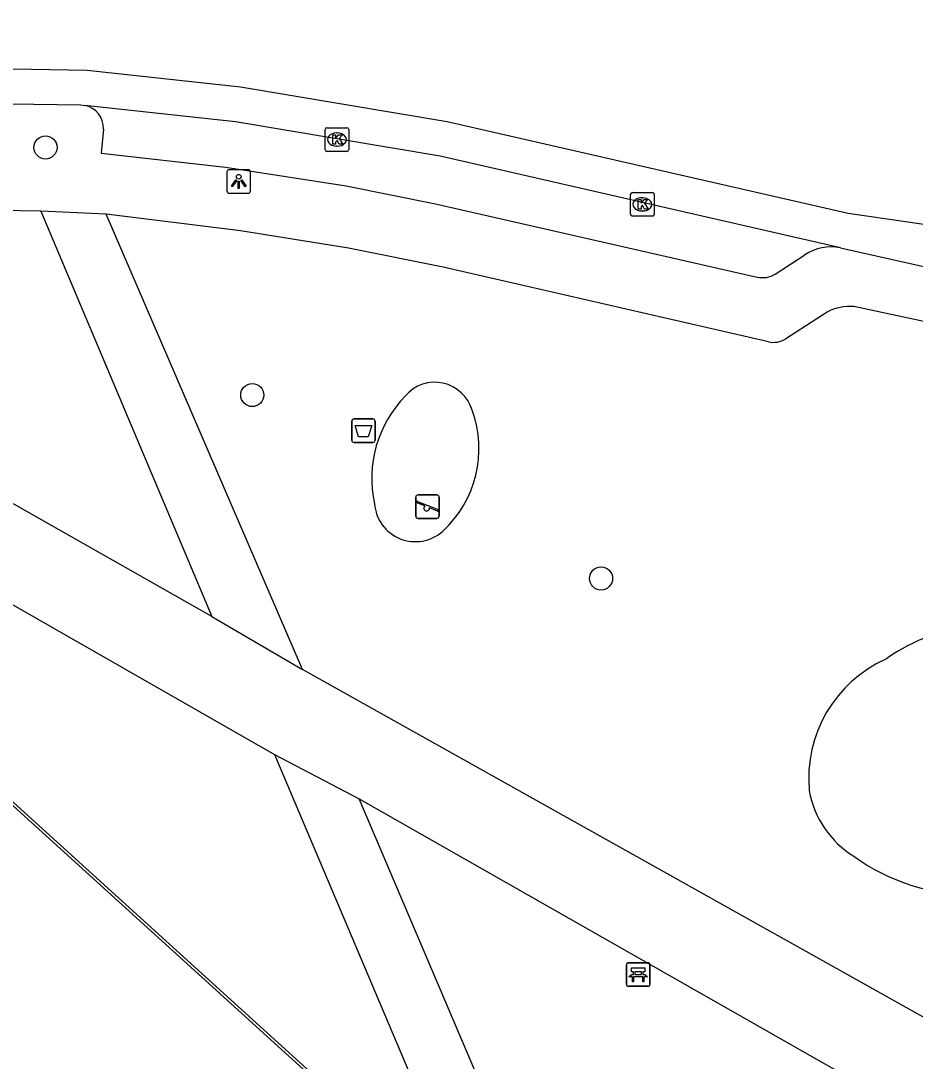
# Model space of a CAD drawing. Extents: x 163686 to 164493, y 382719 to 383870.
# Drawn here: x 164195.9 to 164233.79, y 383323.89 to 383367.98 of the extents above; entities that cross this region are included whole.
import ezdxf

# ---------------------------------------------------------------- set-up
doc = ezdxf.new("R2010")
doc.units = 0
for name, color, linetype in [('IMGEO_Afvalbak', 7, 'Continuous'), ('IMGEO_Bank', 7, 'Continuous'), ('IMGEO_Boom', 7, 'Continuous'), ('IMGEO_Groenvoorziening', 7, 'Continuous'), ('IMGEO_Hek', 7, 'Continuous'), ('IMGEO_Kolk', 7, 'Continuous'), ('IMGEO_Lichtpunt', 7, 'Continuous'), ('IMGEO_Rijbaan_lokaal_open', 7, 'Continuous'), ('IMGEO_Speelvoorziening', 7, 'Continuous'), ('IMGEO_Voetpad_gesloten', 7, 'Continuous'), ('IMGEO_Voetpad_open', 7, 'Continuous')]:
    doc.layers.add(name, color=color, linetype=linetype)

msp = doc.modelspace()

# ---------------------------------------------------------------- linework, layer by layer
at = {"layer": 'IMGEO_Afvalbak'}
for p, q in [((164209.919, 383350.205), (164209.919, 383351.005)), ((164209.919, 383351.005), (164209.919, 383350.205)), ((164210.019, 383351.105), (164210.809, 383351.105)), ((164210.809, 383351.105), (164210.019, 383351.105)), ((164210.909, 383351.005), (164210.909, 383350.205)), ((164210.909, 383350.205), (164210.909, 383351.005)), ((164210.809, 383350.105), (164210.019, 383350.105)), ((164210.019, 383350.105), (164210.809, 383350.105))]:
    msp.add_line(p, q, dxfattribs=at)
msp.add_lwpolyline([(164210.062, 383350.819), (164210.766, 383350.819), (164210.617, 383350.349), (164210.211, 383350.349), (164210.062, 383350.819)], dxfattribs=at)
for centre, start, end in [((164210.019, 383351.005), 90, 180), ((164210.019, 383351.005), 90, 180), ((164210.809, 383351.005), 0, 90), ((164210.809, 383351.005), 360, 90), ((164210.019, 383350.205), 180, 270), ((164210.019, 383350.205), 180, 270), ((164210.809, 383350.205), 270, 0), ((164210.809, 383350.205), 270, 0)]:
    msp.add_arc(centre, 0.1, start, end, dxfattribs=at)
at = {"layer": 'IMGEO_Bank'}
for p, q in [((164221.555, 383327.134), (164221.555, 383327.975)), ((164221.555, 383327.975), (164221.555, 383327.134)), ((164221.63, 383328.059), (164222.471, 383328.059)), ((164222.471, 383328.059), (164221.63, 383328.059)), ((164222.555, 383327.984), (164222.555, 383327.143)), ((164222.555, 383327.143), (164222.555, 383327.984)), ((164221.864, 383327.565), (164221.864, 383327.671)), ((164221.908, 383327.671), (164221.908, 383327.565)), ((164222.196, 383327.677), (164221.914, 383327.677)), ((164221.914, 383327.559), (164222.196, 383327.559)), ((164222.202, 383327.565), (164222.202, 383327.671)), ((164222.246, 383327.671), (164222.246, 383327.565)), ((164222.48, 383327.059), (164221.639, 383327.059)), ((164221.639, 383327.059), (164222.48, 383327.059)), ((164222.252, 383327.457), (164221.859, 383327.457))]:
    msp.add_line(p, q, dxfattribs=at)
for points in [[(164221.802, 383327.457), (164221.66, 383327.457), (164221.772, 383327.559), (164221.858, 383327.559)], [(164221.858, 383327.677), (164221.772, 383327.677), (164221.772, 383327.838), (164222.335, 383327.838), (164222.335, 383327.677), (164222.252, 383327.677)], [(164222.252, 383327.559), (164222.335, 383327.559), (164222.447, 383327.457), (164222.308, 383327.457)], [(164221.852, 383327.45), (164221.852, 383327.243), (164221.809, 383327.243), (164221.809, 383327.45)], [(164222.302, 383327.45), (164222.302, 383327.243), (164222.258, 383327.243), (164222.258, 383327.45)]]:
    msp.add_lwpolyline(points, dxfattribs=at)
for centre, radius, start, end in [((164221.633, 383327.981), 0.0779, 92.4484, 184.2845), ((164221.633, 383327.981), 0.0779, 92.4484, 184.2845), ((164222.477, 383327.981), 0.0779, 2.4484, 94.2845), ((164222.477, 383327.981), 0.0779, 2.4484, 94.2845), ((164221.857, 383327.67), 0.00671, 2.8957, 87.1043), ((164221.857, 383327.566), 0.00671, 272.8957, 357.1043), ((164221.914, 383327.67), 0.00671, 92.8957, 177.1043), ((164221.914, 383327.566), 0.00671, 182.8957, 267.1043), ((164222.196, 383327.67), 0.00671, 2.8957, 87.1043), ((164222.196, 383327.566), 0.00671, 272.8957, 357.1043), ((164222.253, 383327.67), 0.00671, 92.8957, 177.1043), ((164222.253, 383327.566), 0.00671, 182.8957, 267.1043), ((164221.633, 383327.137), 0.0779, 182.4484, 274.2845), ((164221.633, 383327.137), 0.0779, 182.4484, 274.2845), ((164221.802, 383327.45), 0.00671, 2.8957, 87.1043), ((164221.859, 383327.45), 0.00671, 92.8957, 177.1043), ((164222.251, 383327.45), 0.00671, 2.8957, 87.1043), ((164222.308, 383327.45), 0.00671, 92.8957, 177.1043), ((164222.477, 383327.137), 0.0779, 272.4484, 4.2845), ((164222.477, 383327.137), 0.0779, 272.4484, 4.2845)]:
    msp.add_arc(centre, radius, start, end, dxfattribs=at)
at = {"layer": 'IMGEO_Boom'}
for centre in [(164196.943, 383362.608), (164205.704, 383352.117), (164220.483, 383344.343)]:
    msp.add_circle(centre, 0.489, dxfattribs=at)
at = {"layer": 'IMGEO_Groenvoorziening'}
msp.add_lwpolyline([(164192.811, 383337.203), (164210.778, 383320.894), (164202.011, 383311.366), (164183.969, 383327.594), (164192.811, 383337.203)], dxfattribs=at)
for centre, radius, start, end in [((164213.441, 383351.022), 1.637, 15.9114, 139.8437), ((164215.758, 383348.586), 4.992, 135.6217, 192.4875), ((164210.593, 383349.831), 4.717, 312.37, 20.3427), ((164212.614, 383347.638), 1.735, 184.3213, 311.8776), ((164237.038, 383334.612), 7.744, 63.9641, 125.2232), ((164234.83, 383335.869), 5.55, 114.0209, 185.3362), ((164233.334, 383336.062), 4.092, 189.9767, 238.4998), ((164236.149, 383339.354), 8.398, 233.8549, 271.6157)]:
    msp.add_arc(centre, radius, start, end, dxfattribs=at)
at = {"layer": 'IMGEO_Hek'}
msp.add_lwpolyline([(164202.012, 383311.217), (164210.934, 383320.901), (164192.804, 383337.358), (164183.812, 383327.587), (164191.266, 383320.882), (164201.965, 383311.259), (164202.012, 383311.217)], dxfattribs=at)
at = {"layer": 'IMGEO_Kolk'}
for p, q in [((164208.79, 383362.516), (164208.79, 383363.368)), ((164208.865, 383363.442), (164209.717, 383363.442)), ((164209.278, 383363.222), (164209.303, 383363.222)), ((164209.791, 383363.368), (164209.791, 383362.516)), ((164209.717, 383362.442), (164208.865, 383362.442)), ((164209.301, 383362.662), (164209.276, 383362.662)), ((164221.733, 383359.771), (164221.733, 383360.623)), ((164221.808, 383360.697), (164222.66, 383360.697)), ((164222.734, 383360.623), (164222.734, 383359.771)), ((164222.221, 383360.477), (164222.246, 383360.477)), ((164222.66, 383359.697), (164221.808, 383359.697)), ((164222.244, 383359.917), (164222.219, 383359.917))]:
    msp.add_line(p, q, dxfattribs=at)
for points in [[(164208.79, 383362.516), (164208.79, 383363.368)], [(164208.865, 383363.442), (164209.717, 383363.442)], [(164209.791, 383363.368), (164209.791, 383362.516)], [(164209.111, 383363.142), (164209.234, 383363.142), (164209.234, 383362.991), (164209.364, 383363.142), (164209.528, 383363.142), (164209.382, 383362.991), (164209.535, 383362.742), (164209.383, 383362.742), (164209.298, 383362.906), (164209.234, 383362.839), (164209.234, 383362.742), (164209.111, 383362.742), (164209.111, 383363.142)], [(164209.717, 383362.442), (164208.865, 383362.442)], [(164221.733, 383359.771), (164221.733, 383360.623)], [(164221.808, 383360.697), (164222.66, 383360.697)], [(164222.734, 383360.623), (164222.734, 383359.771)], [(164222.054, 383360.397), (164222.177, 383360.397), (164222.177, 383360.246), (164222.307, 383360.397), (164222.471, 383360.397), (164222.325, 383360.246), (164222.478, 383359.997), (164222.326, 383359.997), (164222.241, 383360.161), (164222.177, 383360.094), (164222.177, 383359.997), (164222.054, 383359.997), (164222.054, 383360.397)], [(164222.66, 383359.697), (164221.808, 383359.697)]]:
    msp.add_lwpolyline(points, dxfattribs=at)
for centre, start, end in [((164208.867, 383363.366), 91.552, 178.448), ((164208.867, 383363.366), 91.552, 178.448), ((164209.715, 383363.366), 1.552, 88.448), ((164209.715, 383363.366), 1.552, 88.448), ((164208.867, 383362.518), 181.552, 268.448), ((164208.867, 383362.518), 181.552, 268.448), ((164209.715, 383362.518), 271.552, 358.448), ((164209.715, 383362.518), 271.552, 358.448), ((164221.81, 383360.621), 91.552, 178.448), ((164221.81, 383360.621), 91.552, 178.448), ((164222.658, 383360.621), 1.552, 88.448), ((164222.658, 383360.621), 1.552, 88.448), ((164221.81, 383359.773), 181.552, 268.448), ((164221.81, 383359.773), 181.552, 268.448), ((164222.658, 383359.773), 271.552, 358.448), ((164222.658, 383359.773), 271.552, 358.448)]:
    msp.add_arc(centre, 0.0765, start, end, dxfattribs=at)
for centre, major_axis, ratio, start_param, end_param in [((164209.277, 383362.942), (-0.387, 0.002), 0.722429, 4.712389, 7.853982), ((164209.302, 383362.942), (-0.39, 0.002), 0.717154, 1.570796, 4.712389), ((164222.22, 383360.197), (-0.387, 0.002), 0.722429, 4.712389, 7.853982), ((164222.245, 383360.197), (-0.39, 0.002), 0.717154, 1.570796, 4.712389)]:
    msp.add_ellipse(centre, major_axis=major_axis, ratio=ratio, start_param=start_param, end_param=end_param, dxfattribs=at)
at = {"layer": 'IMGEO_Lichtpunt'}
for p, q in [((164204.631, 383361.571), (164204.631, 383360.764)), ((164204.631, 383361.571), (164204.631, 383360.764)), ((164205.533, 383361.666), (164204.725, 383361.666)), ((164205.533, 383361.666), (164204.725, 383361.666)), ((164205.627, 383360.764), (164205.627, 383361.571)), ((164205.627, 383360.764), (164205.627, 383361.571)), ((164204.725, 383360.67), (164205.533, 383360.67)), ((164204.725, 383360.67), (164205.533, 383360.67))]:
    msp.add_line(p, q, dxfattribs=at)
for points in [[(164205.005, 383361.235), (164205.044, 383361.207), (164204.856, 383360.945), (164204.818, 383360.972), (164205.005, 383361.235)], [(164205.107, 383361.187), (164205.154, 383361.187), (164205.154, 383360.865), (164205.107, 383360.865), (164205.107, 383361.187)], [(164205.217, 383361.207), (164205.255, 383361.234), (164205.442, 383360.972), (164205.403, 383360.944), (164205.217, 383361.207)]]:
    msp.add_lwpolyline(points, dxfattribs=at)
msp.add_circle((164205.13, 383361.369), 0.0994, dxfattribs=at)
for centre, start, end in [((164204.725, 383361.571), 90, 180), ((164204.725, 383361.571), 90, 180), ((164205.533, 383361.571), 0, 90), ((164205.533, 383361.571), 0, 90), ((164204.725, 383360.764), 180, 270), ((164204.725, 383360.764), 180, 270), ((164205.533, 383360.764), 270, 0), ((164205.533, 383360.764), 270, 360)]:
    msp.add_arc(centre, 0.0946, start, end, dxfattribs=at)
at = {"layer": 'IMGEO_Rijbaan_lokaal_open'}
for points in [[(164038.521, 383377.899), (164038.786, 383379.375), (164103.399, 383367.78), (164109.713, 383367.482), (164198.705, 383365.887), (164205.201, 383365.177), (164213.958, 383363.713), (164230.957, 383359.822), (164242.9, 383358.082)], [(164195.34, 383364.458), (164195.456, 383364.456), (164198.426, 383364.409), (164198.607, 383364.389)], [(164230.622, 383358.36), (164213.667, 383362.241), (164204.996, 383363.69), (164198.607, 383364.389)], [(164230.622, 383358.36), (164243.278, 383355.52)]]:
    msp.add_lwpolyline(points, dxfattribs=at)
at = {"layer": 'IMGEO_Speelvoorziening'}
for p, q in [((164212.629, 383346.987), (164212.629, 383347.787)), ((164212.629, 383347.787), (164212.629, 383346.987)), ((164212.729, 383347.887), (164213.519, 383347.887)), ((164213.519, 383347.887), (164212.729, 383347.887)), ((164213.619, 383347.787), (164213.619, 383346.987)), ((164213.619, 383346.987), (164213.619, 383347.787)), ((164213.012, 383347.415), (164212.673, 383347.552)), ((164212.698, 383347.612), (164213.574, 383347.259)), ((164213.55, 383347.199), (164213.21, 383347.336)), ((164213.519, 383346.887), (164212.729, 383346.887)), ((164212.729, 383346.887), (164213.519, 383346.887))]:
    msp.add_line(p, q, dxfattribs=at)
for centre, radius, start, end in [((164212.729, 383347.787), 0.1, 90, 180), ((164212.729, 383347.787), 0.1, 90, 180), ((164213.519, 383347.787), 0.1, 0, 90), ((164213.519, 383347.787), 0.1, 360, 90), ((164212.686, 383347.582), 0.0327, 68.078, 248.078), ((164213.091, 383347.325), 0.12, 130.9928, 5.1632), ((164212.729, 383346.987), 0.1, 180, 270), ((164212.729, 383346.987), 0.1, 180, 270), ((164213.519, 383346.987), 0.1, 270, 0), ((164213.519, 383346.987), 0.1, 270, 0), ((164213.562, 383347.229), 0.0327, 248.078, 68.078)]:
    msp.add_arc(centre, radius, start, end, dxfattribs=at)
at = {"layer": 'IMGEO_Voetpad_gesloten'}
for points in [[(164203.992, 383342.732), (164173.04, 383360.297)], [(164199.517, 383359.782), (164196.744, 383359.902)], [(164196.744, 383359.902), (164203.992, 383342.732)], [(164207.838, 383340.485), (164199.517, 383359.782)], [(164181.251, 383351.41), (164206.649, 383336.883)], [(164203.992, 383342.732), (164207.838, 383340.485)], [(164234.464, 383325.561), (164207.838, 383340.485)], [(164206.649, 383336.883), (164210.229, 383335.008)], [(164206.649, 383336.883), (164215.972, 383314.881)], [(164210.229, 383335.008), (164230.754, 383323.319)], [(164218.252, 383316.165), (164210.229, 383335.008)]]:
    msp.add_lwpolyline(points, dxfattribs=at)
at = {"layer": 'IMGEO_Voetpad_open'}
for points in [[(164199.397, 383363.384), (164199.304, 383362.371), (164204.571, 383361.777), (164209.687, 383360.976), (164213.469, 383360.226), (164227.1, 383357.118)], [(164196.744, 383359.902), (164173.04, 383360.297)], [(164227.571, 383354.373), (164213.788, 383357.54), (164209.777, 383358.339), (164205.2, 383359.074), (164199.517, 383359.782)], [(164227.863, 383357.243), (164229.114, 383358.059)], [(164251.354, 383351.295), (164242.234, 383353.293), (164242.26, 383354.892), (164240.109, 383355.383), (164238.905, 383354.214), (164231.198, 383355.862)], [(164230.065, 383355.63), (164228.311, 383354.503)]]:
    msp.add_lwpolyline(points, dxfattribs=at)
for centre, radius, start, end in [((164198.415, 383363.425), 0.983, 357.6149, 78.7247), ((164230.233, 383356.383), 2.015, 78.8537, 123.7223), ((164227.332, 383358.094), 1.003, 256.6278, 301.9801), ((164231.005, 383353.923), 1.949, 84.3123, 118.8322), ((164227.787, 383355.314), 0.965, 257.0552, 302.8724)]:
    msp.add_arc(centre, radius, start, end, dxfattribs=at)

doc.saveas('drawing.dxf')
